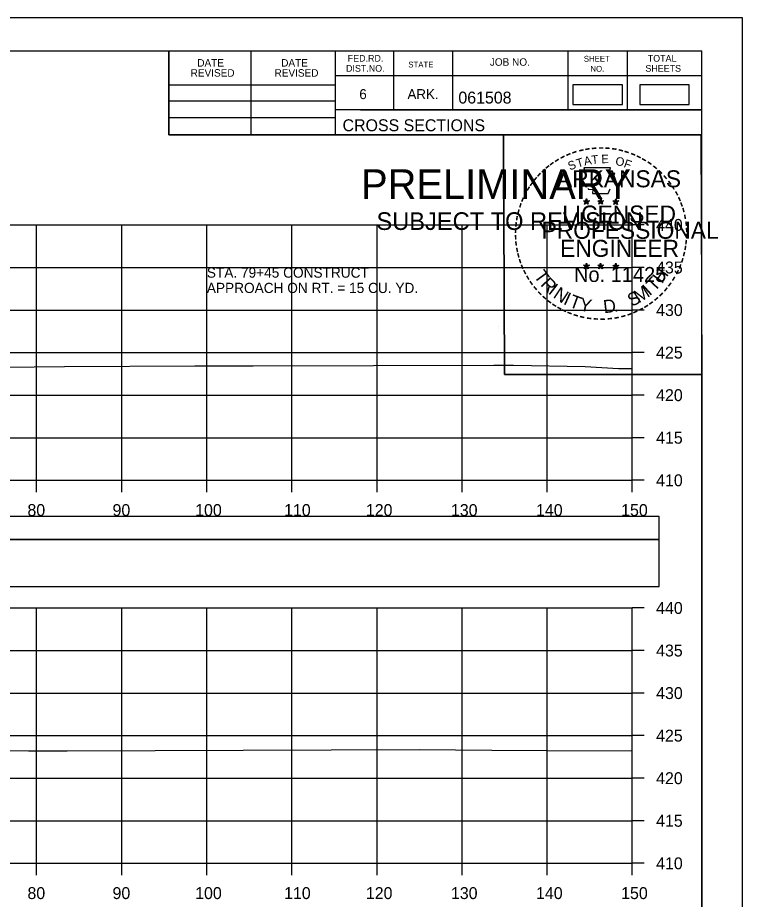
# Model space of a CAD drawing. Extents: x 1371057 to 1372761, y 380005 to 390517.
# Drawn here: x 1371638.6 to 1371723.8, y 387581.7 to 387685.2 of the extents above; entities that cross this region are included whole.
import ezdxf

# ---------------------------------------------------------------- set-up
doc = ezdxf.new("R2010")
doc.units = 0
for name, color, linetype in [('R_Axis', 7, 'Continuous'), ('R_Axis Annot', 7, 'Continuous'), ('R_Border', 7, 'Continuous'), ('R_Border PE', 7, 'Continuous'), ('R_Border Prem', 7, 'Continuous'), ('R_Detour', 7, 'Continuous'), ('R_Dimension', 7, 'Continuous'), ('R_Exist Surface', 7, 'Continuous'), ('R_Grid', 7, 'Continuous'), ('R_No Plot', 7, 'Continuous'), ('R_Water Annot', 7, 'Continuous')]:
    doc.layers.add(name, color=color, linetype=linetype)

msp = doc.modelspace()

# ---------------------------------------------------------------- linework, layer by layer
at = {"layer": 'R_Axis'}
for p, q in [((1371710.87, 387630.89), (1371710.87, 387660.89)), ((1371712.27, 387660.89), (1371710.87, 387660.89)), ((1371712.27, 387655.89), (1371710.87, 387655.89)), ((1371712.27, 387650.89), (1371710.87, 387650.89)), ((1371712.27, 387645.89), (1371710.87, 387645.89)), ((1371712.27, 387640.89), (1371710.87, 387640.89)), ((1371712.27, 387635.89), (1371710.87, 387635.89)), ((1371410.87, 387630.89), (1371710.87, 387630.89)), ((1371640.87, 387629.49), (1371640.87, 387630.89)), ((1371650.87, 387629.49), (1371650.87, 387630.89)), ((1371660.87, 387629.49), (1371660.87, 387630.89)), ((1371670.87, 387629.49), (1371670.87, 387630.89)), ((1371680.87, 387629.49), (1371680.87, 387630.89)), ((1371690.87, 387629.49), (1371690.87, 387630.89)), ((1371700.87, 387629.49), (1371700.87, 387630.89)), ((1371710.87, 387629.49), (1371710.87, 387630.89)), ((1371712.27, 387630.89), (1371710.87, 387630.89)), ((1371710.87, 387585.89), (1371710.87, 387615.89)), ((1371712.27, 387615.89), (1371710.87, 387615.89)), ((1371712.27, 387610.89), (1371710.87, 387610.89)), ((1371712.27, 387605.89), (1371710.87, 387605.89)), ((1371712.27, 387600.89), (1371710.87, 387600.89)), ((1371712.27, 387595.89), (1371710.87, 387595.89)), ((1371712.27, 387590.89), (1371710.87, 387590.89)), ((1371410.87, 387585.89), (1371710.87, 387585.89)), ((1371640.87, 387584.49), (1371640.87, 387585.89)), ((1371650.87, 387584.49), (1371650.87, 387585.89)), ((1371660.87, 387584.49), (1371660.87, 387585.89)), ((1371670.87, 387584.49), (1371670.87, 387585.89)), ((1371680.87, 387584.49), (1371680.87, 387585.89)), ((1371690.87, 387584.49), (1371690.87, 387585.89)), ((1371700.87, 387584.49), (1371700.87, 387585.89)), ((1371710.87, 387584.49), (1371710.87, 387585.89)), ((1371712.27, 387585.89), (1371710.87, 387585.89))]:
    msp.add_line(p, q, dxfattribs=at)
at = {"layer": 'R_Border'}
for p, q in [((1371402.87, 387681.35), (1371719.05, 387681.35)), ((1371656.41, 387671.47), (1371656.41, 387681.35)), ((1371666.09, 387671.47), (1371666.09, 387681.35)), ((1371675.95, 387681.35), (1371675.95, 387671.47)), ((1371682.79, 387681.35), (1371682.79, 387674.41)), ((1371689.73, 387681.35), (1371689.73, 387674.41)), ((1371703.31, 387681.35), (1371703.31, 387674.41)), ((1371710.25, 387681.35), (1371710.25, 387674.41)), ((1371719.05, 387475.89), (1371719.05, 387681.35)), ((1371719.05, 387678.41), (1371675.95, 387678.41)), ((1371719.05, 387678.43), (1371719.05, 387678.43)), ((1371656.41, 387677.33), (1371675.95, 387677.33)), ((1371656.41, 387675.47), (1371675.95, 387675.47)), ((1371656.41, 387673.53), (1371675.95, 387673.53)), ((1371719.05, 387674.41), (1371675.95, 387674.41)), ((1371678.91, 387674.41), (1371719.05, 387674.41)), ((1371719.05, 387671.47), (1371656.41, 387671.47))]:
    msp.add_line(p, q, dxfattribs=at)
at = {"layer": 'R_Border PE'}
for p, q in [((1371705.14, 387663.72), (1371705.49, 387663.61)), ((1371705.14, 387663.72), (1371705.39, 387663.68)), ((1371705.14, 387663.72), (1371705.37, 387663.6)), ((1371705.27, 387663.32), (1371705.49, 387663.61)), ((1371705.27, 387663.32), (1371705.4, 387663.56)), ((1371705.27, 387663.32), (1371705.48, 387663.53)), ((1371705.49, 387663.98), (1371705.45, 387663.73)), ((1371705.7, 387663.32), (1371705.48, 387663.53)), ((1371705.49, 387663.61), (1371705.49, 387663.98)), ((1371705.49, 387663.98), (1371705.54, 387663.73)), ((1371705.83, 387663.72), (1371705.49, 387663.61)), ((1371705.7, 387663.32), (1371705.49, 387663.61)), ((1371705.83, 387663.72), (1371705.55, 387663.68)), ((1371705.7, 387663.32), (1371705.56, 387663.61)), ((1371705.83, 387663.72), (1371705.63, 387663.62)), ((1371706.81, 387663.72), (1371707.16, 387663.61)), ((1371706.81, 387663.72), (1371707.06, 387663.68)), ((1371706.81, 387663.72), (1371707.04, 387663.6)), ((1371706.94, 387663.32), (1371707.16, 387663.61)), ((1371706.94, 387663.32), (1371707.07, 387663.56)), ((1371706.94, 387663.32), (1371707.15, 387663.53)), ((1371707.16, 387663.98), (1371707.12, 387663.73)), ((1371707.37, 387663.32), (1371707.15, 387663.53)), ((1371707.16, 387663.61), (1371707.16, 387663.98)), ((1371707.16, 387663.98), (1371707.21, 387663.73)), ((1371707.5, 387663.72), (1371707.16, 387663.61)), ((1371707.37, 387663.32), (1371707.16, 387663.61)), ((1371707.5, 387663.72), (1371707.22, 387663.68)), ((1371707.37, 387663.32), (1371707.23, 387663.61)), ((1371707.5, 387663.72), (1371707.3, 387663.62)), ((1371708.57, 387663.71), (1371708.92, 387663.6)), ((1371708.57, 387663.71), (1371708.82, 387663.67)), ((1371708.57, 387663.71), (1371708.81, 387663.59)), ((1371708.7, 387663.3), (1371708.92, 387663.6)), ((1371708.7, 387663.3), (1371708.83, 387663.55)), ((1371708.7, 387663.3), (1371708.92, 387663.52)), ((1371708.92, 387663.97), (1371708.88, 387663.71)), ((1371708.92, 387663.6), (1371708.92, 387663.97)), ((1371708.92, 387663.97), (1371708.97, 387663.72)), ((1371709.27, 387663.71), (1371708.92, 387663.6)), ((1371709.13, 387663.3), (1371708.92, 387663.6)), ((1371709.13, 387663.3), (1371708.92, 387663.52)), ((1371709.27, 387663.71), (1371708.98, 387663.66)), ((1371709.13, 387663.3), (1371709, 387663.6)), ((1371709.27, 387663.71), (1371709.06, 387663.61)), ((1371705.13, 387656.15), (1371705.48, 387656.04)), ((1371705.13, 387656.15), (1371705.39, 387656.11)), ((1371705.13, 387656.15), (1371705.37, 387656.03)), ((1371705.27, 387655.74), (1371705.48, 387656.04)), ((1371705.27, 387655.74), (1371705.39, 387655.99)), ((1371705.27, 387655.74), (1371705.48, 387655.96)), ((1371705.48, 387656.41), (1371705.44, 387656.15)), ((1371705.48, 387656.04), (1371705.48, 387656.41)), ((1371705.48, 387656.41), (1371705.53, 387656.16)), ((1371705.83, 387656.15), (1371705.48, 387656.04)), ((1371705.7, 387655.74), (1371705.48, 387656.04)), ((1371705.7, 387655.74), (1371705.48, 387655.96)), ((1371705.83, 387656.15), (1371705.54, 387656.1)), ((1371705.7, 387655.74), (1371705.56, 387656.03)), ((1371705.83, 387656.15), (1371705.63, 387656.05)), ((1371706.8, 387656.15), (1371707.15, 387656.04)), ((1371706.8, 387656.15), (1371707.06, 387656.11)), ((1371706.8, 387656.15), (1371707.04, 387656.03)), ((1371706.94, 387655.74), (1371707.15, 387656.04)), ((1371706.94, 387655.74), (1371707.06, 387655.99)), ((1371706.94, 387655.74), (1371707.15, 387655.96)), ((1371707.15, 387656.41), (1371707.11, 387656.15)), ((1371707.15, 387656.04), (1371707.15, 387656.41)), ((1371707.15, 387656.41), (1371707.2, 387656.16)), ((1371707.5, 387656.15), (1371707.15, 387656.04)), ((1371707.36, 387655.74), (1371707.15, 387656.04)), ((1371707.36, 387655.74), (1371707.15, 387655.96)), ((1371707.5, 387656.15), (1371707.21, 387656.1)), ((1371707.36, 387655.74), (1371707.23, 387656.03)), ((1371707.5, 387656.15), (1371707.29, 387656.05)), ((1371708.57, 387656.14), (1371708.92, 387656.03)), ((1371708.57, 387656.14), (1371708.82, 387656.1)), ((1371708.57, 387656.14), (1371708.81, 387656.02)), ((1371708.7, 387655.73), (1371708.92, 387656.03)), ((1371708.7, 387655.73), (1371708.83, 387655.98)), ((1371708.7, 387655.73), (1371708.92, 387655.95)), ((1371708.92, 387656.4), (1371708.88, 387656.14)), ((1371708.92, 387656.03), (1371708.92, 387656.4)), ((1371708.92, 387656.4), (1371708.97, 387656.15)), ((1371709.27, 387656.14), (1371708.92, 387656.03)), ((1371709.13, 387655.73), (1371708.92, 387656.03)), ((1371709.13, 387655.73), (1371708.92, 387655.95)), ((1371709.27, 387656.14), (1371708.98, 387656.09)), ((1371709.13, 387655.73), (1371708.99, 387656.02)), ((1371709.27, 387656.14), (1371709.06, 387656.04))]:
    msp.add_line(p, q, dxfattribs=at)
for points in [[(1371705.18, 387667.6), (1371705.45, 387666.78)], [(1371708.69, 387666.68), (1371708.83, 387666.96), (1371708.15, 387666.94), (1371708.29, 387667.6), (1371705.18, 387667.6)], [(1371705.67, 387665.18), (1371705.67, 387665.09), (1371706.23, 387665.07), (1371706.18, 387664.6), (1371708.05, 387664.6), (1371708.25, 387665.14)], [(1371705.49, 387663.98), (1371705.7, 387663.32), (1371705.14, 387663.72), (1371705.83, 387663.72), (1371705.27, 387663.32), (1371705.49, 387663.98)], [(1371707.16, 387663.98), (1371707.37, 387663.32), (1371706.81, 387663.72), (1371707.5, 387663.72), (1371706.94, 387663.32), (1371707.16, 387663.98)], [(1371708.92, 387663.97), (1371709.13, 387663.3), (1371708.57, 387663.71), (1371709.27, 387663.71), (1371708.7, 387663.3), (1371708.92, 387663.97)], [(1371705.48, 387656.41), (1371705.7, 387655.74), (1371705.13, 387656.15), (1371705.83, 387656.15), (1371705.27, 387655.74), (1371705.48, 387656.41)], [(1371707.15, 387656.41), (1371707.36, 387655.74), (1371706.8, 387656.15), (1371707.5, 387656.15), (1371706.94, 387655.74), (1371707.15, 387656.41)], [(1371708.92, 387656.4), (1371709.13, 387655.73), (1371708.57, 387656.14), (1371709.27, 387656.14), (1371708.7, 387655.73), (1371708.92, 387656.4)]]:
    msp.add_lwpolyline(points, dxfattribs=at)
for centre, radius in [((1371705.49, 387663.61), 0.172), ((1371705.49, 387663.61), 0.145), ((1371705.49, 387663.61), 0.116), ((1371705.49, 387663.61), 0.0991), ((1371705.49, 387663.61), 0.0747), ((1371705.49, 387663.61), 0.0495), ((1371705.49, 387663.61), 0.0296), ((1371707.16, 387663.61), 0.172), ((1371707.16, 387663.61), 0.145), ((1371707.16, 387663.61), 0.116), ((1371707.16, 387663.61), 0.0991), ((1371707.16, 387663.61), 0.0747), ((1371707.16, 387663.61), 0.0495), ((1371707.16, 387663.61), 0.0296), ((1371708.92, 387663.6), 0.172), ((1371708.92, 387663.6), 0.145), ((1371708.92, 387663.6), 0.116), ((1371708.92, 387663.6), 0.0991), ((1371708.92, 387663.6), 0.0747), ((1371708.92, 387663.6), 0.0495), ((1371708.92, 387663.6), 0.0296), ((1371705.48, 387656.04), 0.172), ((1371705.48, 387656.04), 0.145), ((1371705.48, 387656.04), 0.116), ((1371705.48, 387656.04), 0.0991), ((1371705.48, 387656.04), 0.0747), ((1371705.48, 387656.04), 0.0495), ((1371705.48, 387656.04), 0.0296), ((1371707.15, 387656.04), 0.172), ((1371707.15, 387656.04), 0.145), ((1371707.15, 387656.04), 0.116), ((1371707.15, 387656.04), 0.0991), ((1371707.15, 387656.04), 0.0747), ((1371707.15, 387656.04), 0.0495), ((1371707.15, 387656.04), 0.0296), ((1371708.92, 387656.03), 0.172), ((1371708.92, 387656.03), 0.145), ((1371708.92, 387656.03), 0.116), ((1371708.92, 387656.03), 0.0991), ((1371708.92, 387656.03), 0.0747), ((1371708.92, 387656.03), 0.0495), ((1371708.92, 387656.03), 0.0296)]:
    msp.add_circle(centre, radius, dxfattribs=at)
at = {"layer": 'R_Detour'}
msp.add_lwpolyline([(1371407.72, 387623.94), (1371714.03, 387623.94), (1371714.03, 387626.64), (1371407.72, 387626.64)], close=True, dxfattribs=at)
at = {"layer": 'R_Dimension'}
for points in [[(1371703.87, 387675.03), (1371709.7, 387675.03), (1371709.7, 387677.34), (1371703.87, 387677.34)], [(1371711.74, 387675.03), (1371717.57, 387675.03), (1371717.57, 387677.34), (1371711.74, 387677.34)], [(1371407.72, 387618.41), (1371714.03, 387618.41), (1371714.03, 387623.94), (1371407.72, 387623.94)]]:
    msp.add_lwpolyline(points, close=True, dxfattribs=at)
at = {"layer": 'R_Exist Surface'}
for points in [[(1371633.44, 387644.14), (1371644.15, 387644.26), (1371659.47, 387644.34), (1371666.33, 387644.33), (1371694.6, 387644.43), (1371696.25, 387644.42), (1371696.9, 387644.42), (1371705.34, 387644.26), (1371709.23, 387644.04), (1371710.87, 387644.02)], [(1371632.44, 387599.13), (1371639.92, 387599.12), (1371644.44, 387599.11), (1371685.84, 387599.28), (1371694.36, 387599.18), (1371700.81, 387599.15), (1371710.87, 387599.09)]]:
    msp.add_lwpolyline(points, dxfattribs=at)
at = {"layer": 'R_Grid'}
for p, q in [((1371410.87, 387660.89), (1371710.87, 387660.89)), ((1371640.87, 387630.89), (1371640.87, 387660.89)), ((1371650.87, 387630.89), (1371650.87, 387660.89)), ((1371660.87, 387630.89), (1371660.87, 387660.89)), ((1371670.87, 387630.89), (1371670.87, 387660.89)), ((1371680.87, 387630.89), (1371680.87, 387660.89)), ((1371690.87, 387630.89), (1371690.87, 387660.89)), ((1371700.87, 387630.89), (1371700.87, 387660.89)), ((1371710.87, 387630.89), (1371710.87, 387660.89)), ((1371410.87, 387655.89), (1371710.87, 387655.89)), ((1371410.87, 387650.89), (1371710.87, 387650.89)), ((1371410.87, 387645.89), (1371710.87, 387645.89)), ((1371410.87, 387640.89), (1371710.87, 387640.89)), ((1371410.87, 387635.89), (1371710.87, 387635.89)), ((1371410.87, 387630.89), (1371710.87, 387630.89)), ((1371410.87, 387615.89), (1371710.87, 387615.89)), ((1371640.87, 387585.89), (1371640.87, 387615.89)), ((1371650.87, 387585.89), (1371650.87, 387615.89)), ((1371660.87, 387585.89), (1371660.87, 387615.89)), ((1371670.87, 387585.89), (1371670.87, 387615.89)), ((1371680.87, 387585.89), (1371680.87, 387615.89)), ((1371690.87, 387585.89), (1371690.87, 387615.89)), ((1371700.87, 387585.89), (1371700.87, 387615.89)), ((1371710.87, 387585.89), (1371710.87, 387615.89)), ((1371410.87, 387610.89), (1371710.87, 387610.89)), ((1371410.87, 387605.89), (1371710.87, 387605.89)), ((1371410.87, 387600.89), (1371710.87, 387600.89)), ((1371410.87, 387595.89), (1371710.87, 387595.89)), ((1371410.87, 387590.89), (1371710.87, 387590.89)), ((1371410.87, 387585.89), (1371710.87, 387585.89))]:
    msp.add_line(p, q, dxfattribs=at)
at = {"layer": 'R_No Plot'}
for p, q in [((1371390.47, 387685.24), (1371723.8, 387685.24)), ((1371695.09, 387649.01), (1371695.09, 387649.01))]:
    msp.add_line(p, q, dxfattribs=at)
for points in [[(1371390.46, 387685.24), (1371723.8, 387685.24), (1371723.8, 387471.91), (1371390.46, 387471.91)], [(1371636.79, 387681.35), (1371656.41, 387681.35), (1371656.41, 387671.47), (1371672.52, 387671.47), (1371695.72, 387671.47), (1371695.84, 387643.31), (1371719.05, 387643.31), (1371719.05, 387475.89), (1371402.87, 387475.89), (1371402.87, 387681.35)], [(1371695.72, 387671.47), (1371718.93, 387671.47), (1371719.05, 387643.31), (1371695.84, 387643.31)]]:
    msp.add_lwpolyline(points, close=True, dxfattribs=at)

# ---------------------------------------------------------------- texts
at = {"layer": 'R_Axis Annot'}
for s, p in [('440', (1371713.67, 387660.19)), ('435', (1371713.67, 387655.19)), ('430', (1371713.67, 387650.19)), ('425', (1371713.67, 387645.19)), ('420', (1371713.67, 387640.19)), ('415', (1371713.67, 387635.19)), ('410', (1371713.67, 387630.19)), ('80', (1371639.79, 387626.69)), ('90', (1371649.79, 387626.69)), ('100', (1371659.5, 387626.69)), ('110', (1371669.95, 387626.69)), ('120', (1371679.56, 387626.69)), ('130', (1371689.56, 387626.69)), ('140', (1371699.56, 387626.69)), ('150', (1371709.56, 387626.69)), ('440', (1371713.67, 387615.19)), ('435', (1371713.67, 387610.19)), ('430', (1371713.67, 387605.19)), ('425', (1371713.67, 387600.19)), ('420', (1371713.67, 387595.19)), ('415', (1371713.67, 387590.19)), ('410', (1371713.67, 387585.19)), ('80', (1371639.79, 387581.69)), ('90', (1371649.79, 387581.69)), ('100', (1371659.5, 387581.69)), ('110', (1371669.95, 387581.69)), ('120', (1371679.56, 387581.69)), ('130', (1371689.56, 387581.69)), ('140', (1371699.56, 387581.69)), ('150', (1371709.56, 387581.69))]:
    msp.add_text(s, height=1.4, dxfattribs=at).set_placement(p)
at = {"layer": 'R_Border'}
for s, height, p in [('FED.RD.', 0.782, (1371677.43, 387680.07)), ('TOTAL', 0.782, (1371712.69, 387680.07)), ('DATE', 0.879, (1371659.75, 387679.49)), ('DATE', 0.879, (1371669.61, 387679.49)), ('STATE', 0.684, (1371684.55, 387679.39)), ('JOB NO.', 0.879, (1371694.13, 387679.59)), ('SHEET', 0.684, (1371705.17, 387680.07)), ('REVISED', 0.879, (1371658.97, 387678.31)), ('REVISED', 0.879, (1371668.83, 387678.31)), ('DIST.NO.', 0.782, (1371677.23, 387678.89)), ('NO.', 0.684, (1371705.95, 387678.89)), ('SHEETS', 0.782, (1371712.41, 387678.89)), ('6', 1.17, (1371678.79, 387675.67)), ('ARK.', 1.172, (1371684.45, 387675.67)), ('061508', 1.4, (1371690.43, 387675.15)), ('CROSS SECTIONS', 1.4, (1371676.82, 387671.9))]:
    msp.add_text(s, height=height, rotation=360, dxfattribs=at).set_placement(p)
at = {"layer": 'R_Border PE'}
for s, height, rotation, p in [('-', 1.6, 19.1761, (1371703.93, 387668.73)), ('-', 1.6, 13.6301, (1371704.68, 387668.97)), ('-', 1.6, 10.2193, (1371705.35, 387669.13)), ('-', 1.6, 5.8968, (1371706.08, 387669.24)), ('-', 1.6, 0.1862, (1371706.86, 387669.31)), ('-', 1.6, 357.743, (1371707.58, 387669.3)), ('-', 1.6, 352.1617, (1371708.32, 387669.25)), ('-', 1.6, 347.2049, (1371709.04, 387669.13)), ('-', 1.6, 342.3362, (1371709.68, 387668.98)), ('-', 1.6, 34.0636, (1371702.06, 387667.77)), ('-', 1.6, 28.7918, (1371702.66, 387668.14)), ('-', 1.6, 24.3072, (1371703.29, 387668.46)), ('S', 1, 21.594, (1371703.53, 387667.28)), ('T', 1, 16.4036, (1371704.45, 387667.61)), ('A', 1, 11.2132, (1371705.27, 387667.86)), ('T', 1, 6.0228, (1371706.12, 387668.03)), ('E', 1, 0.8323, (1371707.23, 387668.14)), ('O', 1, 350.4515, (1371708.83, 387667.93)), ('F', 1, 340.0707, (1371709.79, 387667.7)), ('-', 1.6, 337.8551, (1371710.41, 387668.75)), ('-', 1.6, 334.1211, (1371711.04, 387668.48)), ('-', 1.6, 329.6409, (1371711.62, 387668.2)), ('-', 1.6, 325.8627, (1371712.26, 387667.84)), ('-', 1.6, 42.9622, (1371700.58, 387666.58)), ('-', 1.6, 38.9507, (1371701.01, 387667)), ('-', 1.6, 36.2317, (1371701.48, 387667.38)), ('ARKANSAS', 2, 360, (1371702.03, 387665.31)), ('-', 1.6, 320.5297, (1371712.87, 387667.41)), ('-', 1.6, 315.5786, (1371713.47, 387666.92)), ('-', 1.6, 50.6142, (1371699.72, 387665.62)), ('-', 1.6, 48.423, (1371700.13, 387666.11)), ('-', 1.6, 309.8797, (1371714.04, 387666.37)), ('-', 1.6, 58.0706, (1371698.99, 387664.53)), ('-', 1.6, 54.2325, (1371699.31, 387665.05)), ('-', 1.6, 306.6522, (1371714.57, 387665.77)), ('-', 1.4, 303.6753, (1371715.05, 387665.2)), ('-', 1.6, 62.8713, (1371698.67, 387663.91)), ('-', 1.6, 299.6684, (1371715.37, 387664.6)), ('-', 1.6, 72.3945, (1371698.2, 387662.67)), ('-', 1.6, 67.7743, (1371698.41, 387663.3)), ('LICENSED', 2, 360, (1371702.63, 387661.17)), ('DWB', 0.01, 360, (1371705.47, 387663.61)), ('DWB', 0.01, 360, (1371707.14, 387663.61)), ('DWB', 0.01, 360, (1371708.91, 387663.6)), ('-', 1.6, 294.6628, (1371715.7, 387663.99)), ('-', 1.6, 290.5728, (1371715.95, 387663.41)), ('-', 1.6, 75.461, (1371698, 387661.96)), ('-', 1.6, 285.1233, (1371716.19, 387662.83)), ('-', 1.6, 85.1863, (1371697.79, 387660.55)), ('-', 1.6, 81.2013, (1371697.87, 387661.24)), ('PROFESSIONAL', 2, 360, (1371700.21, 387659.26)), ('-', 1.6, 280.5493, (1371716.39, 387662.09)), ('-', 1.6, 276.5962, (1371716.55, 387661.32)), ('-', 1.6, 89.0622, (1371697.77, 387659.85)), ('-', 1.6, 274.3301, (1371716.61, 387660.6)), ('-', 1.6, 94.1959, (1371697.8, 387659.13)), ('ENGINEER', 2, 360, (1371702.39, 387657.14)), ('-', 1.6, 263.5172, (1371716.62, 387659.3)), ('-', 1.6, 269.9407, (1371716.64, 387659.96)), ('-', 1.6, 98.9479, (1371697.87, 387658.46)), ('-', 1.6, 101.7149, (1371698.01, 387657.73)), ('-', 1.6, 260.9953, (1371716.55, 387658.64)), ('-', 1.6, 105.4578, (1371698.17, 387657.13)), ('-', 1.6, 252.8681, (1371716.26, 387657.25)), ('-', 1.6, 255.7626, (1371716.44, 387657.97)), ('-', 1.6, 109.0874, (1371698.38, 387656.5)), ('-', 1.6, 114.0643, (1371698.64, 387655.9)), ('No. 11425', 1.757, 360, (1371704.02, 387654.19)), ('DWB', 0.01, 360, (1371705.47, 387656.04)), ('DWB', 0.01, 360, (1371707.14, 387656.04)), ('DWB', 0.01, 360, (1371708.91, 387656.03)), ('-', 1.6, 247.8887, (1371716.04, 387656.57)), ('-', 1.6, 115.7289, (1371698.94, 387655.29)), ('-', 1.6, 120.4471, (1371699.3, 387654.7)), ('T', 1.54, 306.0406, (1371699.24, 387654.88)), ('T', 1.54, 46.6444, (1371713.47, 387652.97)), ('H', 1.54, 54.6088, (1371714.36, 387653.91)), ('-', 1.6, 244.6197, (1371715.78, 387655.94)), ('-', 1.6, 125.8934, (1371699.7, 387654.14)), ('R', 1.54, 314.005, (1371700, 387653.83)), ('I', 1.54, 321.9694, (1371700.9, 387652.9)), ('I', 1.54, 42.1136, (1371712.91, 387652.49)), ('-', 1.6, 233.8452, (1371714.98, 387654.54)), ('-', 1.6, 239.0712, (1371715.38, 387655.19)), ('-', 1.6, 130.7181, (1371700.17, 387653.59)), ('-', 1.6, 134.2238, (1371700.68, 387653.04)), ('N', 1.54, 326.5002, (1371701.47, 387652.43)), ('I', 1.54, 335.3603, (1371702.68, 387651.64)), ('S', 1.54, 26.9312, (1371710.79, 387651.24)), ('M', 1.54, 32.6563, (1371711.63, 387651.65)), ('-', 1.6, 225.7653, (1371714.07, 387653.41)), ('-', 1.6, 231.2538, (1371714.55, 387653.97)), ('-', 1.6, 138.9338, (1371701.21, 387652.58)), ('-', 1.6, 144.6463, (1371701.76, 387652.17)), ('T', 1.54, 339.8912, (1371703.34, 387651.31)), ('Y', 1.54, 347.8556, (1371704.56, 387650.87)), ('D', 1.54, 6.3969, (1371707.54, 387650.51)), ('-', 1.6, 215.7363, (1371713, 387652.43)), ('-', 1.6, 221.0851, (1371713.55, 387652.9)), ('-', 1.6, 148.0898, (1371702.32, 387651.8)), ('-', 1.6, 151.5704, (1371702.9, 387651.48)), ('-', 1.6, 154.6002, (1371703.43, 387651.23)), ('.', 1.54, 13.7642, (1371708.74, 387650.64)), ('-', 1.6, 204.2516, (1371711.29, 387651.38)), ('-', 1.6, 207.3568, (1371711.91, 387651.7)), ('-', 1.6, 212.2491, (1371712.47, 387652.04)), ('-', 1.6, 158.5612, (1371704.05, 387650.98)), ('-', 1.6, 162.7983, (1371704.74, 387650.76)), ('-', 1.6, 167.5555, (1371705.45, 387650.6)), ('-', 1.6, 173.1155, (1371706.22, 387650.49)), ('-', 1.6, 176.5183, (1371706.97, 387650.44)), ('-', 1.6, 181.5918, (1371707.72, 387650.45)), ('-', 1.6, 185.8167, (1371708.52, 387650.53)), ('-', 1.6, 191.2858, (1371709.26, 387650.66)), ('-', 1.6, 195.4743, (1371709.99, 387650.86)), ('-', 1.6, 200.7184, (1371710.67, 387651.1))]:
    msp.add_text(s, height=height, rotation=rotation, dxfattribs=at).set_placement(p)
at = {"layer": 'R_Border Prem'}
for s, height, p in [('PRELIMINARY', 3.5, (1371679, 387663.93)), ('DWB', 0.01, (1371679.75, 387665.78)), ('SUBJECT TO REVISION', 2.0751, (1371680.81, 387660.3))]:
    msp.add_text(s, height=height, rotation=360, dxfattribs=at).set_placement(p)
at = {"layer": 'R_Water Annot'}
for s, p in [('STA. 79+45 CONSTRUCT', (1371660.87, 387654.69)), ('APPROACH ON RT. = 15 CU. YD.', (1371660.87, 387652.89))]:
    msp.add_text(s, height=1.2, dxfattribs=at).set_placement(p)

doc.saveas('drawing.dxf')
